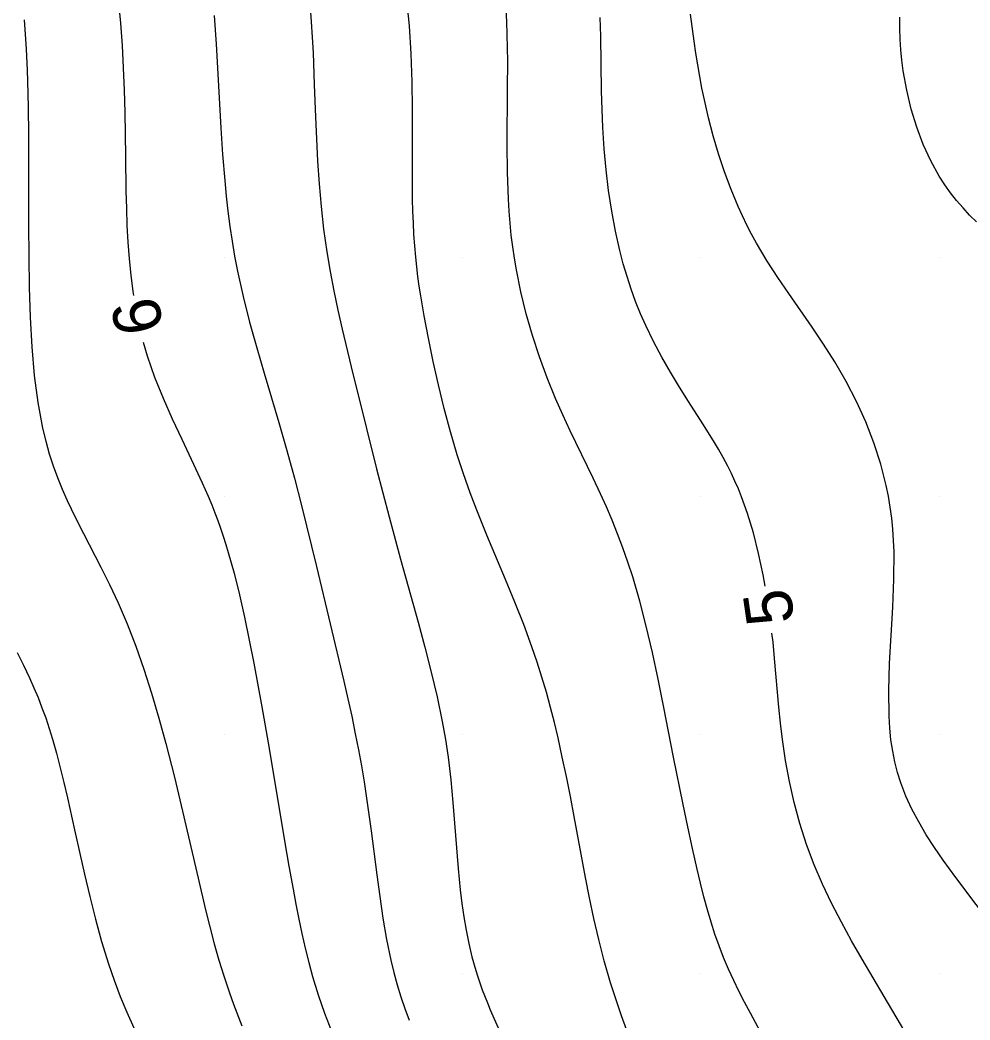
# Model space of a CAD drawing. Extents: x 2602990 to 2605851, y 618069 to 619180.
# Drawn here: x 2603621.42 to 2603661.29, y 618688.03 to 618729.98 of the extents above; entities that cross this region are included whole.
import ezdxf

# ---------------------------------------------------------------- set-up
doc = ezdxf.new("R2010")
doc.units = 0
for name, color, linetype in [('DTM Contours Major', 7, 'Continuous'), ('DTM Contours Minor', 7, 'Continuous'), ('DTM Contours Minor Text', 7, 'Continuous'), ('Exist DTM QL2 LIDAR Elevation Point', 7, 'Continuous'), ('Exist Roads EOP', 7, 'Continuous')]:
    doc.layers.add(name, color=color, linetype=linetype)

msp = doc.modelspace()

# ---------------------------------------------------------------- linework, layer by layer
at = {"layer": 'DTM Contours Major'}
msp.add_lwpolyline([(2603629.568, 618730.174), (2603629.649, 618728.974), (2603629.848, 618725.462), (2603629.921, 618724.338), (2603630.008, 618723.248), (2603630.07, 618722.597), (2603630.142, 618721.958), (2603630.223, 618721.326), (2603630.317, 618720.7), (2603630.424, 618720.075), (2603630.545, 618719.448), (2603630.783, 618718.381), (2603631.057, 618717.308), (2603631.354, 618716.235), (2603631.664, 618715.171), (2603632.281, 618713.095), (2603632.618, 618711.92), (2603632.934, 618710.766), (2603633.234, 618709.617), (2603633.448, 618708.766), (2603633.863, 618707.051), (2603635.007, 618702.248), (2603635.177, 618701.509), (2603635.339, 618700.772), (2603635.492, 618700.035), (2603635.622, 618699.365), (2603635.744, 618698.693), (2603635.857, 618698.018), (2603635.964, 618697.339), (2603636.064, 618696.653), (2603636.159, 618695.96), (2603636.393, 618694.125), (2603636.514, 618693.207), (2603636.648, 618692.299), (2603636.801, 618691.409), (2603636.98, 618690.545), (2603637.108, 618690.021), (2603637.249, 618689.509), (2603637.403, 618689.006), (2603637.57, 618688.511), (2603637.75, 618688.022)], dxfattribs=at)
at = {"layer": 'DTM Contours Minor'}
for points in [[(2603647.183, 618686.795), (2603646.657, 618688.201), (2603646.203, 618689.584), (2603645.939, 618690.505), (2603645.709, 618691.407), (2603645.505, 618692.291), (2603645.323, 618693.159), (2603645.156, 618694.012), (2603644.678, 618696.572), (2603644.517, 618697.413), (2603644.352, 618698.243), (2603644.18, 618699.062), (2603644, 618699.87), (2603643.846, 618700.51), (2603643.684, 618701.146), (2603643.51, 618701.78), (2603643.323, 618702.412), (2603643.123, 618703.046), (2603642.905, 618703.683), (2603642.558, 618704.621), (2603642.184, 618705.564), (2603641.794, 618706.506), (2603641.015, 618708.364), (2603640.59, 618709.417), (2603640.312, 618710.152), (2603640.033, 618710.943), (2603639.772, 618711.747), (2603639.489, 618712.702), (2603639.225, 618713.681), (2603638.981, 618714.671), (2603638.758, 618715.658), (2603638.558, 618716.629), (2603638.381, 618717.569), (2603638.239, 618718.41), (2603638.177, 618718.821), (2603638.121, 618719.229), (2603638.071, 618719.634), (2603638.028, 618720.04), (2603637.987, 618720.51), (2603637.954, 618720.986), (2603637.928, 618721.47), (2603637.909, 618721.965), (2603637.897, 618722.474), (2603637.889, 618723), (2603637.886, 618724.029), (2603637.887, 618726.239), (2603637.872, 618727.395), (2603637.833, 618728.567), (2603637.76, 618729.744), (2603637.657, 618730.82)], [(2603625.553, 618730.71), (2603625.632, 618729.852), (2603625.699, 618728.913), (2603625.749, 618727.973), (2603625.785, 618727.037), (2603625.811, 618726.106), (2603625.842, 618724.277), (2603625.865, 618722.805), (2603625.883, 618722.083), (2603625.908, 618721.369), (2603625.945, 618720.662), (2603625.997, 618719.96), (2603626.064, 618719.275), (2603626.151, 618718.594), (2603626.178, 618718.429)], [(2603633.594, 618730.507), (2603633.643, 618729.912), (2603633.686, 618729.262), (2603633.72, 618728.608), (2603633.77, 618727.281), (2603633.817, 618725.912), (2603633.856, 618724.996), (2603633.906, 618724.062), (2603633.972, 618723.114), (2603634.056, 618722.16), (2603634.162, 618721.204), (2603634.294, 618720.253), (2603634.431, 618719.435), (2603634.587, 618718.623), (2603634.757, 618717.817), (2603634.939, 618717.017), (2603635.321, 618715.426), (2603635.957, 618712.846), (2603636.385, 618711.15), (2603636.908, 618709.137), (2603637.387, 618707.363), (2603638.126, 618704.718), (2603638.409, 618703.675), (2603638.679, 618702.627), (2603638.925, 618701.582), (2603639.139, 618700.547), (2603639.271, 618699.798), (2603639.382, 618699.054), (2603639.497, 618698.102), (2603639.589, 618697.154), (2603639.812, 618694.379), (2603639.897, 618693.494), (2603639.965, 618692.922), (2603640.044, 618692.358), (2603640.138, 618691.799), (2603640.252, 618691.24), (2603640.388, 618690.677), (2603640.55, 618690.106), (2603640.634, 618689.841), (2603640.821, 618689.301), (2603641.033, 618688.745), (2603641.15, 618688.46), (2603641.711, 618687.202)], [(2603652.612, 618687.329), (2603652.073, 618688.311), (2603651.826, 618688.778), (2603651.594, 618689.234), (2603651.377, 618689.68), (2603651.155, 618690.166), (2603650.949, 618690.651), (2603650.758, 618691.144), (2603650.586, 618691.632), (2603650.424, 618692.135), (2603650.27, 618692.657), (2603650.122, 618693.2), (2603649.979, 618693.766), (2603649.837, 618694.357), (2603649.642, 618695.219), (2603649.446, 618696.127), (2603649.249, 618697.075), (2603648.852, 618699.059), (2603648.428, 618701.207), (2603648.198, 618702.334), (2603647.958, 618703.451), (2603647.703, 618704.547), (2603647.43, 618705.608), (2603647.135, 618706.624), (2603646.934, 618707.244), (2603646.722, 618707.844), (2603646.501, 618708.426), (2603646.27, 618708.995), (2603646.03, 618709.554), (2603645.782, 618710.105), (2603645.472, 618710.765), (2603644.515, 618712.747), (2603644.201, 618713.421), (2603643.898, 618714.109), (2603643.549, 618714.968), (2603643.225, 618715.848), (2603642.93, 618716.746), (2603642.667, 618717.657), (2603642.44, 618718.576), (2603642.252, 618719.501), (2603642.17, 618719.985), (2603642.099, 618720.472), (2603642.039, 618720.961), (2603641.989, 618721.456), (2603641.949, 618721.957), (2603641.918, 618722.466), (2603641.879, 618723.594), (2603641.869, 618724.753), (2603641.885, 618727.097), (2603641.887, 618728.253), (2603641.868, 618729.378), (2603641.849, 618729.904), (2603641.822, 618730.42)], [(2603621.586, 618729.989), (2603621.623, 618729.591), (2603621.655, 618729.183), (2603621.682, 618728.763), (2603621.723, 618727.881), (2603621.738, 618727.415), (2603621.759, 618726.329), (2603621.769, 618725.166), (2603621.777, 618721.372), (2603621.787, 618720.06), (2603621.807, 618718.775), (2603621.846, 618717.507), (2603621.912, 618716.269), (2603622.014, 618715.073), (2603622.161, 618713.932), (2603622.362, 618712.861), (2603622.495, 618712.315), (2603622.646, 618711.789), (2603622.813, 618711.28), (2603622.995, 618710.785), (2603623.192, 618710.299), (2603623.404, 618709.821), (2603623.733, 618709.13), (2603624.084, 618708.439), (2603624.815, 618707.03), (2603625.181, 618706.297), (2603625.537, 618705.538), (2603625.917, 618704.647), (2603626.277, 618703.715), (2603626.619, 618702.744), (2603626.943, 618701.737), (2603627.251, 618700.696), (2603627.545, 618699.623), (2603627.901, 618698.216), (2603628.241, 618696.788), (2603628.89, 618693.976), (2603629.207, 618692.646), (2603629.572, 618691.226), (2603629.765, 618690.546), (2603629.97, 618689.882), (2603630.209, 618689.167), (2603630.376, 618688.699), (2603630.728, 618687.779)], [(2603652.689, 618706.233), (2603652.605, 618706.702), (2603652.415, 618707.603), (2603652.198, 618708.464), (2603651.954, 618709.275), (2603651.832, 618709.633), (2603651.703, 618709.98), (2603651.568, 618710.316), (2603651.427, 618710.642), (2603651.279, 618710.959), (2603651.123, 618711.27), (2603650.931, 618711.629), (2603650.73, 618711.983), (2603650.521, 618712.333), (2603650.081, 618713.036), (2603649.478, 618713.98), (2603649.1, 618714.583), (2603648.725, 618715.204), (2603648.358, 618715.842), (2603648.009, 618716.496), (2603647.682, 618717.165), (2603647.462, 618717.663), (2603647.257, 618718.171), (2603647.068, 618718.688), (2603646.895, 618719.216), (2603646.736, 618719.755), (2603646.591, 618720.307), (2603646.408, 618721.125), (2603646.253, 618721.966), (2603646.124, 618722.825), (2603646.02, 618723.699), (2603645.94, 618724.581), (2603645.882, 618725.468), (2603645.848, 618726.235), (2603645.827, 618727.003), (2603645.79, 618729.311), (2603645.774, 618730.084)], [(2603662.402, 618691.748), (2603660.697, 618694.007), (2603660.167, 618694.736), (2603659.797, 618695.272), (2603659.453, 618695.805), (2603659.136, 618696.338), (2603658.851, 618696.875), (2603658.6, 618697.42), (2603658.387, 618697.976), (2603658.25, 618698.41), (2603658.137, 618698.855), (2603658.045, 618699.312), (2603657.974, 618699.783), (2603657.923, 618700.27), (2603657.891, 618700.774), (2603657.879, 618701.852), (2603657.918, 618702.987), (2603658.053, 618705.344), (2603658.1, 618706.523), (2603658.101, 618707.673), (2603658.082, 618708.153), (2603658.05, 618708.624), (2603658.003, 618709.088), (2603657.943, 618709.548), (2603657.867, 618710.003), (2603657.776, 618710.455), (2603657.545, 618711.355), (2603657.255, 618712.246), (2603656.912, 618713.123), (2603656.521, 618713.983), (2603656.088, 618714.822), (2603655.618, 618715.638), (2603655.148, 618716.382), (2603654.663, 618717.104), (2603653.687, 618718.503), (2603653.219, 618719.185), (2603652.781, 618719.86), (2603652.55, 618720.238), (2603652.332, 618720.617), (2603652.124, 618720.996), (2603651.927, 618721.379), (2603651.74, 618721.765), (2603651.562, 618722.155), (2603651.261, 618722.879), (2603650.986, 618723.619), (2603650.738, 618724.369), (2603650.515, 618725.126), (2603650.316, 618725.884), (2603650.141, 618726.639), (2603650.04, 618727.125), (2603649.947, 618727.611), (2603649.862, 618728.1), (2603649.782, 618728.593), (2603649.708, 618729.095), (2603649.556, 618730.231)], [(2603661.567, 618721.517), (2603661.276, 618721.801), (2603660.997, 618722.097), (2603660.729, 618722.406), (2603660.474, 618722.731), (2603660.231, 618723.071), (2603660.001, 618723.429), (2603659.646, 618724.069), (2603659.33, 618724.757), (2603659.055, 618725.486), (2603658.822, 618726.25), (2603658.633, 618727.043), (2603658.491, 618727.858), (2603658.435, 618728.292), (2603658.392, 618728.732), (2603658.364, 618729.179), (2603658.349, 618729.634), (2603658.348, 618730.1)], [(2603626.588, 618716.473), (2603626.756, 618715.896), (2603627.067, 618715.005), (2603627.424, 618714.121), (2603627.81, 618713.249), (2603628.209, 618712.393), (2603628.606, 618711.558), (2603629.068, 618710.561), (2603629.311, 618710.006), (2603629.463, 618709.639), (2603629.592, 618709.314), (2603629.715, 618708.987), (2603629.832, 618708.658), (2603629.945, 618708.324), (2603630.054, 618707.985), (2603630.159, 618707.639), (2603630.401, 618706.77), (2603630.627, 618705.862), (2603630.839, 618704.924), (2603631.039, 618703.967), (2603631.229, 618703.001), (2603631.569, 618701.166), (2603631.876, 618699.418), (2603632.536, 618695.464), (2603632.705, 618694.481), (2603632.877, 618693.515), (2603632.994, 618692.885), (2603633.116, 618692.265), (2603633.244, 618691.652), (2603633.383, 618691.047), (2603633.534, 618690.446), (2603633.699, 618689.848), (2603633.937, 618689.084), (2603634.201, 618688.321), (2603634.488, 618687.56)], [(2603659.057, 618686.694), (2603657.689, 618689.014), (2603656.768, 618690.577), (2603656.323, 618691.352), (2603655.892, 618692.134), (2603655.482, 618692.925), (2603655.099, 618693.725), (2603654.751, 618694.536), (2603654.429, 618695.397), (2603654.15, 618696.269), (2603653.912, 618697.148), (2603653.711, 618698.032), (2603653.546, 618698.917), (2603653.415, 618699.8), (2603653.334, 618700.482), (2603653.266, 618701.161), (2603653.09, 618703.198), (2603653.023, 618703.879), (2603652.978, 618704.254)], [(2603621.303, 618703.441), (2603621.569, 618702.916), (2603621.821, 618702.385), (2603622.004, 618701.972), (2603622.177, 618701.555), (2603622.34, 618701.131), (2603622.495, 618700.7), (2603622.642, 618700.26), (2603622.781, 618699.81), (2603622.95, 618699.221), (2603623.11, 618698.614), (2603623.264, 618697.988), (2603623.414, 618697.344), (2603623.711, 618696.003), (2603624.119, 618694.153), (2603624.342, 618693.206), (2603624.581, 618692.257), (2603624.842, 618691.316), (2603625.129, 618690.392), (2603625.37, 618689.699), (2603625.628, 618689.02), (2603625.903, 618688.356), (2603626.195, 618687.704)]]:
    msp.add_lwpolyline(points, dxfattribs=at)
at = {"layer": 'Exist DTM QL2 LIDAR Elevation Point'}
for p, q in [((2603630, 618720), (2603630, 618720)), ((2603640, 618720), (2603640, 618720)), ((2603650, 618720), (2603650, 618720)), ((2603660, 618720), (2603660, 618720)), ((2603630, 618710), (2603630, 618710)), ((2603640, 618710), (2603640, 618710)), ((2603650, 618710), (2603650, 618710)), ((2603660, 618710), (2603660, 618710)), ((2603630, 618700), (2603630, 618700)), ((2603640, 618700), (2603640, 618700)), ((2603650, 618700), (2603650, 618700)), ((2603660, 618700), (2603660, 618700)), ((2603630, 618690), (2603630, 618690)), ((2603640, 618690), (2603640, 618690)), ((2603650, 618690), (2603650, 618690)), ((2603660, 618690), (2603660, 618690))]:
    msp.add_line(p, q, dxfattribs=at)
at = {"layer": 'Exist Roads EOP'}
msp.add_spline([(2603230.17, 618389.98), (2603282.929, 618409.597), (2603332.773, 618427.868), (2603388.167, 618448.413), (2603437.203, 618466.721), (2603490.778, 618486.527), (2603539.039, 618504.558), (2603597.451, 618526.156), (2603651.053, 618545.972), (2603705.208, 618566.084), (2603762.02, 618587.183), (2603820.334, 618609.162), (2603876.341, 618629.99), (2603934.909, 618652.28), (2603996.409, 618675.568), (2604033.216, 618689.957), (2604052.01, 618697.199)], degree=3, dxfattribs=at)

# ---------------------------------------------------------------- texts
at = {"layer": 'DTM Contours Minor Text'}
for s, rotation, p in [('6', 101.8406, (2603627.468, 618717.011)), ('5', 98.3267, (2603653.932, 618704.744))]:
    msp.add_text(s, height=2, rotation=rotation, dxfattribs=at).set_placement(p)

doc.saveas('drawing.dxf')
